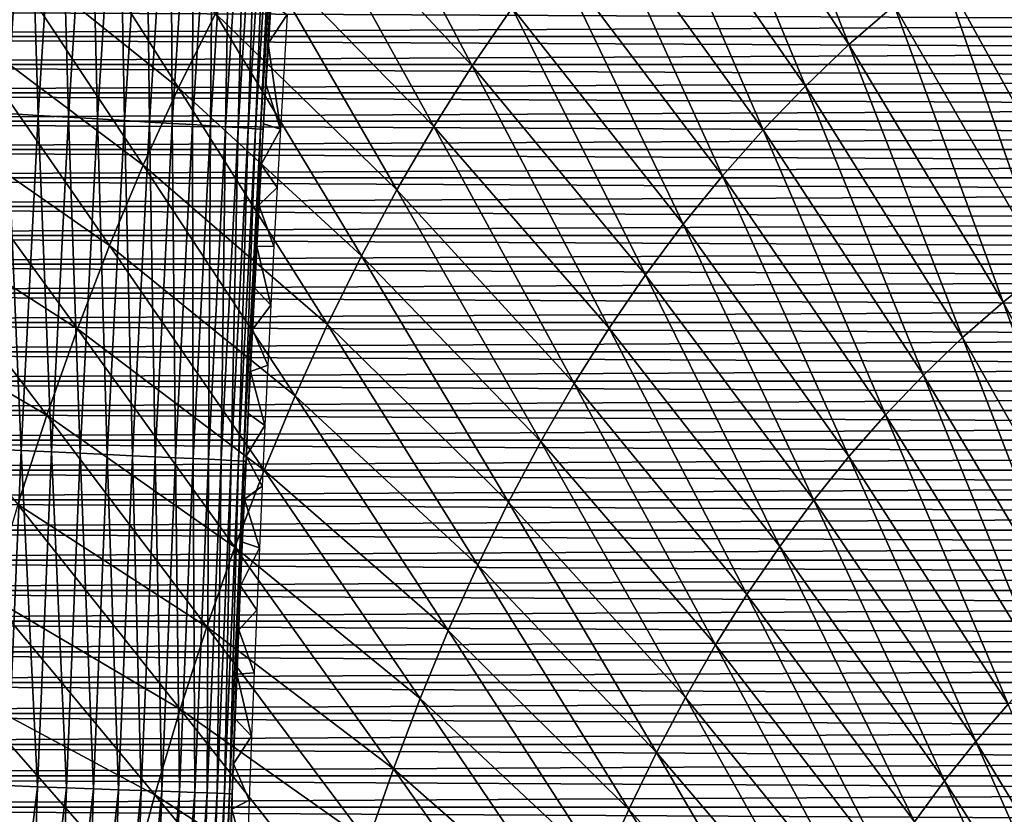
# Model space of a CAD drawing. Header units: millimetres. Extents: x -300 to 300, y -500 to 500.
# Tile 631 of 656: x -109 to -54, y 129 to 173. Entities that reach past the tile are written whole.
import ezdxf

# ---------------------------------------------------------------- set-up
doc = ezdxf.new("R2010")
doc.units = ezdxf.units.MM
doc.header["$LTSCALE"] = 81.481481
for name, color, linetype in [('10', 7, 'CONTINUOUS'), ('12', 7, 'CONTINUOUS'), ('20', 7, 'CONTINUOUS'), ('5', 7, 'CONTINUOUS'), ('6', 7, 'CONTINUOUS')]:
    doc.layers.add(name, color=color, linetype=linetype)

msp = doc.modelspace()

# ---------------------------------------------------------------- linework, layer by layer
at = {"layer": '10', "color": 7, "linetype": 'CONTINUOUS'}
for points in [[(-95.107, 171.603, 34.674), (-94.974, 173.812, 34.665), (-94.056, 173.228, 16.5), (-95.107, 171.603, 34.674)], [(-94.43, 166.846, 16.5), (-95.107, 171.603, 34.674), (-94.056, 173.228, 16.5), (-94.43, 166.846, 16.5)], [(-95.239, 169.379, 34.681), (-95.107, 171.603, 34.674), (-94.43, 166.846, 16.5), (-95.239, 169.379, 34.681)], [(-95.368, 167.141, 34.688), (-95.239, 169.379, 34.681), (-94.43, 166.846, 16.5), (-95.368, 167.141, 34.688)], [(-95.495, 164.888, 34.694), (-95.368, 167.141, 34.688), (-94.43, 166.846, 16.5), (-95.495, 164.888, 34.694)], [(-94.611, 163.614, 16.5), (-95.495, 164.888, 34.694), (-94.43, 166.846, 16.5), (-94.611, 163.614, 16.5)], [(-95.62, 162.62, 34.7), (-95.495, 164.888, 34.694), (-94.611, 163.614, 16.5), (-95.62, 162.62, 34.7)], [(-94.786, 160.355, 16.5), (-95.62, 162.62, 34.7), (-94.611, 163.614, 16.5), (-94.786, 160.355, 16.5)], [(-95.743, 160.337, 34.705), (-95.62, 162.62, 34.7), (-94.786, 160.355, 16.5), (-95.743, 160.337, 34.705)], [(-94.958, 157.067, 16.5), (-95.743, 160.337, 34.705), (-94.786, 160.355, 16.5), (-94.958, 157.067, 16.5)], [(-95.863, 158.038, 34.709), (-95.743, 160.337, 34.705), (-94.958, 157.067, 16.5), (-95.863, 158.038, 34.709)], [(-95.981, 155.724, 34.713), (-95.863, 158.038, 34.709), (-94.958, 157.067, 16.5), (-95.981, 155.724, 34.713)], [(-95.124, 153.745, 16.5), (-95.981, 155.724, 34.713), (-94.958, 157.067, 16.5), (-95.124, 153.745, 16.5)], [(-96.097, 153.393, 34.716), (-95.981, 155.724, 34.713), (-95.124, 153.745, 16.5), (-96.097, 153.393, 34.716)], [(-96.211, 151.045, 34.719), (-96.097, 153.393, 34.716), (-95.286, 150.39, 16.5), (-96.211, 151.045, 34.719)], [(-95.286, 150.39, 16.5), (-96.097, 153.393, 34.716), (-95.124, 153.745, 16.5), (-95.286, 150.39, 16.5)], [(-96.323, 148.68, 34.721), (-96.211, 151.045, 34.719), (-95.286, 150.39, 16.5), (-96.323, 148.68, 34.721)], [(-95.444, 147.004, 16.5), (-96.323, 148.68, 34.721), (-95.286, 150.39, 16.5), (-95.444, 147.004, 16.5)], [(-96.432, 146.296, 34.723), (-96.323, 148.68, 34.721), (-95.444, 147.004, 16.5), (-96.432, 146.296, 34.723)], [(-95.597, 143.584, 16.5), (-96.432, 146.296, 34.723), (-95.444, 147.004, 16.5), (-95.597, 143.584, 16.5)], [(-96.539, 143.894, 34.724), (-96.432, 146.296, 34.723), (-95.597, 143.584, 16.5), (-96.539, 143.894, 34.724)], [(-96.644, 141.473, 34.725), (-96.539, 143.894, 34.724), (-95.597, 143.584, 16.5), (-96.644, 141.473, 34.725)], [(-95.745, 140.128, 16.5), (-96.644, 141.473, 34.725), (-95.597, 143.584, 16.5), (-95.745, 140.128, 16.5)], [(-96.746, 139.032, 34.725), (-96.644, 141.473, 34.725), (-95.745, 140.128, 16.5), (-96.746, 139.032, 34.725)], [(-95.888, 136.64, 16.5), (-96.746, 139.032, 34.725), (-95.745, 140.128, 16.5), (-95.888, 136.64, 16.5)], [(-96.847, 136.57, 34.725), (-96.746, 139.032, 34.725), (-95.888, 136.64, 16.5), (-96.847, 136.57, 34.725)], [(-96.945, 134.088, 34.724), (-96.847, 136.57, 34.725), (-96.027, 133.117, 16.5), (-96.945, 134.088, 34.724)], [(-96.027, 133.117, 16.5), (-96.847, 136.57, 34.725), (-95.888, 136.64, 16.5), (-96.027, 133.117, 16.5)], [(-97.041, 131.585, 34.723), (-96.945, 134.088, 34.724), (-96.027, 133.117, 16.5), (-97.041, 131.585, 34.723)], [(-96.161, 129.556, 16.5), (-97.041, 131.585, 34.723), (-96.027, 133.117, 16.5), (-96.161, 129.556, 16.5)], [(-97.134, 129.061, 34.722), (-97.041, 131.585, 34.723), (-96.161, 129.556, 16.5), (-97.134, 129.061, 34.722)], [(-96.29, 125.953, 16.5), (-97.134, 129.061, 34.722), (-96.161, 129.556, 16.5), (-96.29, 125.953, 16.5)], [(-97.226, 126.516, 34.72), (-97.134, 129.061, 34.722), (-96.29, 125.953, 16.5), (-97.226, 126.516, 34.72)]]:
    msp.add_3dface(points, dxfattribs=at)
at = {"layer": '12', "color": 7, "linetype": 'CONTINUOUS'}
for points in [[(-108.474, 186.342, 55.911), (-109.637, 167.715, 55.984), (-110.27, 186.469, 56.677), (-108.474, 186.342, 55.911)], [(-107.887, 167.613, 55.068), (-109.637, 167.715, 55.984), (-108.474, 186.342, 55.911), (-107.887, 167.613, 55.068)], [(-106.725, 186.217, 54.995), (-107.887, 167.613, 55.068), (-108.474, 186.342, 55.911), (-106.725, 186.217, 54.995)], [(-106.202, 167.514, 54.008), (-107.887, 167.613, 55.068), (-106.725, 186.217, 54.995), (-106.202, 167.514, 54.008)], [(-105.041, 186.096, 53.935), (-106.202, 167.514, 54.008), (-106.725, 186.217, 54.995), (-105.041, 186.096, 53.935)], [(-104.599, 167.419, 52.811), (-106.202, 167.514, 54.008), (-105.041, 186.096, 53.935), (-104.599, 167.419, 52.811)], [(-103.439, 185.98, 52.738), (-104.599, 167.419, 52.811), (-105.041, 186.096, 53.935), (-103.439, 185.98, 52.738)], [(-103.094, 167.33, 51.487), (-104.599, 167.419, 52.811), (-103.439, 185.98, 52.738), (-103.094, 167.33, 51.487)], [(-101.935, 185.87, 51.414), (-103.094, 167.33, 51.487), (-103.439, 185.98, 52.738), (-101.935, 185.87, 51.414)], [(-101.703, 167.247, 50.049), (-103.094, 167.33, 51.487), (-101.935, 185.87, 51.414), (-101.703, 167.247, 50.049)], [(-100.544, 185.767, 49.975), (-101.703, 167.247, 50.049), (-101.935, 185.87, 51.414), (-100.544, 185.767, 49.975)], [(-100.437, 167.171, 48.511), (-101.703, 167.247, 50.049), (-100.544, 185.767, 49.975), (-100.437, 167.171, 48.511)], [(-99.278, 185.672, 48.438), (-100.437, 167.171, 48.511), (-100.544, 185.767, 49.975), (-99.278, 185.672, 48.438)], [(-99.305, 167.102, 46.891), (-100.437, 167.171, 48.511), (-99.278, 185.672, 48.438), (-99.305, 167.102, 46.891)], [(-98.148, 185.585, 46.817), (-99.305, 167.102, 46.891), (-99.278, 185.672, 48.438), (-98.148, 185.585, 46.817)], [(-98.315, 167.041, 45.205), (-99.305, 167.102, 46.891), (-98.148, 185.585, 46.817), (-98.315, 167.041, 45.205)], [(-97.159, 185.509, 45.131), (-98.315, 167.041, 45.205), (-98.148, 185.585, 46.817), (-97.159, 185.509, 45.131)], [(-97.471, 166.988, 43.472), (-98.315, 167.041, 45.205), (-97.159, 185.509, 45.131), (-97.471, 166.988, 43.472)], [(-96.315, 185.441, 43.397), (-97.471, 166.988, 43.472), (-97.159, 185.509, 45.131), (-96.315, 185.441, 43.397)], [(-96.774, 166.943, 41.709), (-97.471, 166.988, 43.472), (-96.315, 185.441, 43.397), (-96.774, 166.943, 41.709)], [(-95.618, 185.384, 41.634), (-96.774, 166.943, 41.709), (-96.315, 185.441, 43.397), (-95.618, 185.384, 41.634)], [(-96.221, 166.907, 39.934), (-96.774, 166.943, 41.709), (-95.618, 185.384, 41.634), (-96.221, 166.907, 39.934)], [(-95.067, 185.337, 39.859), (-96.221, 166.907, 39.934), (-95.618, 185.384, 41.634), (-95.067, 185.337, 39.859)], [(-95.81, 166.879, 38.163), (-96.221, 166.907, 39.934), (-95.067, 185.337, 39.859), (-95.81, 166.879, 38.163)], [(-94.656, 185.299, 38.087), (-95.81, 166.879, 38.163), (-95.067, 185.337, 39.859), (-94.656, 185.299, 38.087)], [(-95.533, 166.858, 36.41), (-95.81, 166.879, 38.163), (-94.656, 185.299, 38.087), (-95.533, 166.858, 36.41)], [(-94.38, 185.271, 36.334), (-95.533, 166.858, 36.41), (-94.656, 185.299, 38.087), (-94.38, 185.271, 36.334)], [(-95.384, 166.846, 34.689), (-95.533, 166.858, 36.41), (-94.38, 185.271, 36.334), (-95.384, 166.846, 34.689)], [(-94.231, 185.253, 34.612), (-95.384, 166.846, 34.689), (-94.38, 185.271, 36.334), (-94.231, 185.253, 34.612)], [(-95.365, 167.171, 34.688), (-95.384, 166.846, 34.689), (-94.231, 185.253, 34.612), (-95.365, 167.171, 34.688)], [(-95.178, 170.387, 34.678), (-95.365, 167.171, 34.688), (-94.231, 185.253, 34.612), (-95.178, 170.387, 34.678)], [(-94.987, 173.574, 34.666), (-95.178, 170.387, 34.678), (-94.231, 185.253, 34.612), (-94.987, 173.574, 34.666)], [(-108.842, 148.997, 55.096), (-110.592, 149.079, 56.011), (-109.637, 167.715, 55.984), (-108.842, 148.997, 55.096)], [(-107.887, 167.613, 55.068), (-108.842, 148.997, 55.096), (-109.637, 167.715, 55.984), (-107.887, 167.613, 55.068)], [(-107.156, 148.918, 54.036), (-108.842, 148.997, 55.096), (-107.887, 167.613, 55.068), (-107.156, 148.918, 54.036)], [(-106.202, 167.514, 54.008), (-107.156, 148.918, 54.036), (-107.887, 167.613, 55.068), (-106.202, 167.514, 54.008)], [(-105.553, 148.842, 52.839), (-107.156, 148.918, 54.036), (-106.202, 167.514, 54.008), (-105.553, 148.842, 52.839)], [(-104.599, 167.419, 52.811), (-105.553, 148.842, 52.839), (-106.202, 167.514, 54.008), (-104.599, 167.419, 52.811)], [(-104.049, 148.771, 51.515), (-105.553, 148.842, 52.839), (-104.599, 167.419, 52.811), (-104.049, 148.771, 51.515)], [(-103.094, 167.33, 51.487), (-104.049, 148.771, 51.515), (-104.599, 167.419, 52.811), (-103.094, 167.33, 51.487)], [(-102.657, 148.706, 50.077), (-104.049, 148.771, 51.515), (-103.094, 167.33, 51.487), (-102.657, 148.706, 50.077)], [(-101.703, 167.247, 50.049), (-102.657, 148.706, 50.077), (-103.094, 167.33, 51.487), (-101.703, 167.247, 50.049)], [(-101.39, 148.646, 48.54), (-102.657, 148.706, 50.077), (-101.703, 167.247, 50.049), (-101.39, 148.646, 48.54)], [(-100.437, 167.171, 48.511), (-101.39, 148.646, 48.54), (-101.703, 167.247, 50.049), (-100.437, 167.171, 48.511)], [(-100.259, 148.592, 46.92), (-101.39, 148.646, 48.54), (-100.437, 167.171, 48.511), (-100.259, 148.592, 46.92)], [(-99.305, 167.102, 46.891), (-100.259, 148.592, 46.92), (-100.437, 167.171, 48.511), (-99.305, 167.102, 46.891)], [(-99.269, 148.544, 45.235), (-100.259, 148.592, 46.92), (-99.305, 167.102, 46.891), (-99.269, 148.544, 45.235)], [(-98.315, 167.041, 45.205), (-99.269, 148.544, 45.235), (-99.305, 167.102, 46.891), (-98.315, 167.041, 45.205)], [(-98.424, 148.504, 43.502), (-99.269, 148.544, 45.235), (-98.315, 167.041, 45.205), (-98.424, 148.504, 43.502)], [(-97.471, 166.988, 43.472), (-98.424, 148.504, 43.502), (-98.315, 167.041, 45.205), (-97.471, 166.988, 43.472)], [(-97.726, 148.47, 41.74), (-98.424, 148.504, 43.502), (-97.471, 166.988, 43.472), (-97.726, 148.47, 41.74)], [(-96.774, 166.943, 41.709), (-97.726, 148.47, 41.74), (-97.471, 166.988, 43.472), (-96.774, 166.943, 41.709)], [(-97.173, 148.442, 39.966), (-97.726, 148.47, 41.74), (-96.774, 166.943, 41.709), (-97.173, 148.442, 39.966)], [(-96.221, 166.907, 39.934), (-97.173, 148.442, 39.966), (-96.774, 166.943, 41.709), (-96.221, 166.907, 39.934)], [(-96.761, 148.422, 38.195), (-97.173, 148.442, 39.966), (-96.221, 166.907, 39.934), (-96.761, 148.422, 38.195)], [(-95.81, 166.879, 38.163), (-96.761, 148.422, 38.195), (-96.221, 166.907, 39.934), (-95.81, 166.879, 38.163)], [(-96.484, 148.407, 36.442), (-96.761, 148.422, 38.195), (-95.81, 166.879, 38.163), (-96.484, 148.407, 36.442)], [(-95.533, 166.858, 36.41), (-96.484, 148.407, 36.442), (-95.81, 166.879, 38.163), (-95.533, 166.858, 36.41)], [(-96.335, 148.403, 34.721), (-96.484, 148.407, 36.442), (-95.533, 166.858, 36.41), (-96.335, 148.403, 34.721)], [(-96.23, 150.618, 34.719), (-96.335, 148.403, 34.721), (-95.533, 166.858, 36.41), (-96.23, 150.618, 34.719)], [(-95.725, 160.648, 34.704), (-96.23, 150.618, 34.719), (-95.533, 166.858, 36.41), (-95.725, 160.648, 34.704)], [(-95.384, 166.846, 34.689), (-95.725, 160.648, 34.704), (-95.533, 166.858, 36.41), (-95.384, 166.846, 34.689)], [(-95.547, 163.925, 34.697), (-95.725, 160.648, 34.704), (-95.384, 166.846, 34.689), (-95.547, 163.925, 34.697)], [(-96.067, 153.995, 34.715), (-96.23, 150.618, 34.719), (-95.725, 160.648, 34.704), (-96.067, 153.995, 34.715)], [(-95.898, 157.338, 34.71), (-96.067, 153.995, 34.715), (-95.725, 160.648, 34.704), (-95.898, 157.338, 34.71)], [(-108.842, 148.997, 55.096), (-109.609, 130.372, 55.092), (-110.592, 149.079, 56.011), (-108.842, 148.997, 55.096)], [(-107.924, 130.311, 54.032), (-109.609, 130.372, 55.092), (-108.842, 148.997, 55.096), (-107.924, 130.311, 54.032)], [(-107.156, 148.918, 54.036), (-107.924, 130.311, 54.032), (-108.842, 148.997, 55.096), (-107.156, 148.918, 54.036)], [(-106.321, 130.252, 52.835), (-107.924, 130.311, 54.032), (-107.156, 148.918, 54.036), (-106.321, 130.252, 52.835)], [(-105.553, 148.842, 52.839), (-106.321, 130.252, 52.835), (-107.156, 148.918, 54.036), (-105.553, 148.842, 52.839)], [(-104.817, 130.197, 51.511), (-106.321, 130.252, 52.835), (-105.553, 148.842, 52.839), (-104.817, 130.197, 51.511)], [(-104.049, 148.771, 51.515), (-104.817, 130.197, 51.511), (-105.553, 148.842, 52.839), (-104.049, 148.771, 51.515)], [(-103.425, 130.146, 50.074), (-104.817, 130.197, 51.511), (-104.049, 148.771, 51.515), (-103.425, 130.146, 50.074)], [(-102.657, 148.706, 50.077), (-103.425, 130.146, 50.074), (-104.049, 148.771, 51.515), (-102.657, 148.706, 50.077)], [(-102.159, 130.1, 48.537), (-103.425, 130.146, 50.074), (-102.657, 148.706, 50.077), (-102.159, 130.1, 48.537)], [(-101.39, 148.646, 48.54), (-102.159, 130.1, 48.537), (-102.657, 148.706, 50.077), (-101.39, 148.646, 48.54)], [(-101.027, 130.059, 46.918), (-102.159, 130.1, 48.537), (-101.39, 148.646, 48.54), (-101.027, 130.059, 46.918)], [(-100.259, 148.592, 46.92), (-101.027, 130.059, 46.918), (-101.39, 148.646, 48.54), (-100.259, 148.592, 46.92)], [(-100.037, 130.023, 45.233), (-101.027, 130.059, 46.918), (-100.259, 148.592, 46.92), (-100.037, 130.023, 45.233)], [(-99.269, 148.544, 45.235), (-100.037, 130.023, 45.233), (-100.259, 148.592, 46.92), (-99.269, 148.544, 45.235)], [(-99.193, 129.992, 43.501), (-100.037, 130.023, 45.233), (-99.269, 148.544, 45.235), (-99.193, 129.992, 43.501)], [(-98.424, 148.504, 43.502), (-99.193, 129.992, 43.501), (-99.269, 148.544, 45.235), (-98.424, 148.504, 43.502)], [(-98.495, 129.967, 41.739), (-99.193, 129.992, 43.501), (-98.424, 148.504, 43.502), (-98.495, 129.967, 41.739)], [(-97.726, 148.47, 41.74), (-98.495, 129.967, 41.739), (-98.424, 148.504, 43.502), (-97.726, 148.47, 41.74)], [(-97.942, 129.948, 39.965), (-98.495, 129.967, 41.739), (-97.726, 148.47, 41.74), (-97.942, 129.948, 39.965)], [(-97.173, 148.442, 39.966), (-97.942, 129.948, 39.965), (-97.726, 148.47, 41.74), (-97.173, 148.442, 39.966)], [(-97.53, 129.933, 38.195), (-97.942, 129.948, 39.965), (-97.173, 148.442, 39.966), (-97.53, 129.933, 38.195)], [(-96.761, 148.422, 38.195), (-97.53, 129.933, 38.195), (-97.173, 148.442, 39.966), (-96.761, 148.422, 38.195)], [(-97.253, 129.924, 36.443), (-97.53, 129.933, 38.195), (-96.761, 148.422, 38.195), (-97.253, 129.924, 36.443)], [(-96.484, 148.407, 36.442), (-97.253, 129.924, 36.443), (-96.761, 148.422, 38.195), (-96.484, 148.407, 36.442)], [(-97.103, 129.92, 34.723), (-97.253, 129.924, 36.443), (-96.484, 148.407, 36.442), (-97.103, 129.92, 34.723)], [(-96.98, 133.172, 34.724), (-97.103, 129.92, 34.723), (-96.484, 148.407, 36.442), (-96.98, 133.172, 34.724)], [(-96.839, 136.741, 34.725), (-96.98, 133.172, 34.724), (-96.484, 148.407, 36.442), (-96.839, 136.741, 34.725)], [(-96.694, 140.268, 34.725), (-96.839, 136.741, 34.725), (-96.484, 148.407, 36.442), (-96.694, 140.268, 34.725)], [(-96.544, 143.756, 34.724), (-96.694, 140.268, 34.725), (-96.484, 148.407, 36.442), (-96.544, 143.756, 34.724)], [(-96.39, 147.205, 34.722), (-96.544, 143.756, 34.724), (-96.484, 148.407, 36.442), (-96.39, 147.205, 34.722)], [(-96.335, 148.403, 34.721), (-96.39, 147.205, 34.722), (-96.484, 148.407, 36.442), (-96.335, 148.403, 34.721)], [(-107.924, 130.311, 54.032), (-110.208, 111.742, 55.07), (-109.609, 130.372, 55.092), (-107.924, 130.311, 54.032)], [(-108.523, 111.696, 54.01), (-110.208, 111.742, 55.07), (-107.924, 130.311, 54.032), (-108.523, 111.696, 54.01)], [(-106.321, 130.252, 52.835), (-108.523, 111.696, 54.01), (-107.924, 130.311, 54.032), (-106.321, 130.252, 52.835)], [(-106.921, 111.651, 52.813), (-108.523, 111.696, 54.01), (-106.321, 130.252, 52.835), (-106.921, 111.651, 52.813)], [(-104.817, 130.197, 51.511), (-106.921, 111.651, 52.813), (-106.321, 130.252, 52.835), (-104.817, 130.197, 51.511)], [(-105.417, 111.61, 51.49), (-106.921, 111.651, 52.813), (-104.817, 130.197, 51.511), (-105.417, 111.61, 51.49)], [(-103.425, 130.146, 50.074), (-105.417, 111.61, 51.49), (-104.817, 130.197, 51.511), (-103.425, 130.146, 50.074)], [(-104.026, 111.572, 50.052), (-105.417, 111.61, 51.49), (-103.425, 130.146, 50.074), (-104.026, 111.572, 50.052)], [(-102.159, 130.1, 48.537), (-104.026, 111.572, 50.052), (-103.425, 130.146, 50.074), (-102.159, 130.1, 48.537)], [(-102.76, 111.538, 48.516), (-104.026, 111.572, 50.052), (-102.159, 130.1, 48.537), (-102.76, 111.538, 48.516)], [(-101.027, 130.059, 46.918), (-102.76, 111.538, 48.516), (-102.159, 130.1, 48.537), (-101.027, 130.059, 46.918)], [(-101.629, 111.507, 46.897), (-102.76, 111.538, 48.516), (-101.027, 130.059, 46.918), (-101.629, 111.507, 46.897)], [(-100.037, 130.023, 45.233), (-101.629, 111.507, 46.897), (-101.027, 130.059, 46.918), (-100.037, 130.023, 45.233)], [(-100.639, 111.481, 45.212), (-101.629, 111.507, 46.897), (-100.037, 130.023, 45.233), (-100.639, 111.481, 45.212)], [(-99.193, 129.992, 43.501), (-100.639, 111.481, 45.212), (-100.037, 130.023, 45.233), (-99.193, 129.992, 43.501)], [(-99.795, 111.459, 43.481), (-100.639, 111.481, 45.212), (-99.193, 129.992, 43.501), (-99.795, 111.459, 43.481)], [(-98.495, 129.967, 41.739), (-99.795, 111.459, 43.481), (-99.193, 129.992, 43.501), (-98.495, 129.967, 41.739)], [(-99.097, 111.441, 41.72), (-99.795, 111.459, 43.481), (-98.495, 129.967, 41.739), (-99.097, 111.441, 41.72)], [(-97.942, 129.948, 39.965), (-99.097, 111.441, 41.72), (-98.495, 129.967, 41.739), (-97.942, 129.948, 39.965)], [(-98.545, 111.427, 39.946), (-99.097, 111.441, 41.72), (-97.942, 129.948, 39.965), (-98.545, 111.427, 39.946)], [(-97.53, 129.933, 38.195), (-98.545, 111.427, 39.946), (-97.942, 129.948, 39.965), (-97.53, 129.933, 38.195)], [(-98.133, 111.418, 38.177), (-98.545, 111.427, 39.946), (-97.53, 129.933, 38.195), (-98.133, 111.418, 38.177)], [(-97.253, 129.924, 36.443), (-98.133, 111.418, 38.177), (-97.53, 129.933, 38.195), (-97.253, 129.924, 36.443)], [(-97.856, 111.412, 36.425), (-98.133, 111.418, 38.177), (-97.253, 129.924, 36.443), (-97.856, 111.412, 36.425)], [(-97.103, 129.92, 34.723), (-97.856, 111.412, 36.425), (-97.253, 129.924, 36.443), (-97.103, 129.92, 34.723)], [(-97.103, 129.92, 34.723), (-97.116, 129.561, 34.722), (-97.856, 111.412, 36.425), (-97.103, 129.92, 34.723)], [(-97.247, 125.906, 34.72), (-97.856, 111.412, 36.425), (-97.116, 129.561, 34.722), (-97.247, 125.906, 34.72)]]:
    msp.add_3dface(points, dxfattribs=at)
at = {"layer": '20', "color": 7, "linetype": 'CONTINUOUS'}
for points in [[(-71.78, 185.043, 75.956), (-62.827, 171.548, 76.334), (-69.113, 187.55, 76.025), (-71.78, 185.043, 75.956)], [(-62.827, 171.548, 76.334), (-60.319, 173.719, 76.392), (-69.113, 187.55, 76.025), (-62.827, 171.548, 76.334)], [(-74.356, 182.396, 75.885), (-65.251, 169.248, 76.275), (-71.78, 185.043, 75.956), (-74.356, 182.396, 75.885)], [(-65.251, 169.248, 76.275), (-62.827, 171.548, 76.334), (-71.78, 185.043, 75.956), (-65.251, 169.248, 76.275)], [(-93.663, 181.049, 75.052), (-83.771, 170.372, 75.59), (-91.335, 184.694, 75.138), (-93.663, 181.049, 75.052)], [(-83.771, 170.372, 75.59), (-81.549, 173.595, 75.665), (-91.335, 184.694, 75.138), (-83.771, 170.372, 75.59)], [(-76.842, 179.606, 75.812), (-67.594, 166.821, 76.214), (-74.356, 182.396, 75.885), (-76.842, 179.606, 75.812)], [(-67.594, 166.821, 76.214), (-65.251, 169.248, 76.275), (-74.356, 182.396, 75.885), (-67.594, 166.821, 76.214)], [(-110.428, 177.435, 74.108), (-100.094, 169.143, 74.79), (-108.306, 182.05, 74.206), (-110.428, 177.435, 74.108)], [(-100.094, 169.143, 74.79), (-98.042, 173.275, 74.877), (-108.306, 182.05, 74.206), (-100.094, 169.143, 74.79)], [(-95.899, 177.243, 74.965), (-85.907, 167.002, 75.514), (-93.663, 181.049, 75.052), (-95.899, 177.243, 74.965)], [(-85.907, 167.002, 75.514), (-83.771, 170.372, 75.59), (-93.663, 181.049, 75.052), (-85.907, 167.002, 75.514)], [(-79.24, 176.673, 75.739), (-69.854, 164.263, 76.152), (-76.842, 179.606, 75.812), (-79.24, 176.673, 75.739)], [(-69.854, 164.263, 76.152), (-67.594, 166.821, 76.214), (-76.842, 179.606, 75.812), (-69.854, 164.263, 76.152)], [(-55.051, 177.683, 76.503), (-47.03, 162.471, 76.759), (-52.288, 179.477, 76.555), (-55.051, 177.683, 76.503)], [(-112.453, 172.641, 74.011), (-102.056, 164.847, 74.704), (-110.428, 177.435, 74.108), (-112.453, 172.641, 74.011)], [(-102.056, 164.847, 74.704), (-100.094, 169.143, 74.79), (-110.428, 177.435, 74.108), (-102.056, 164.847, 74.704)], [(-57.727, 175.764, 76.448), (-49.514, 160.842, 76.715), (-55.051, 177.683, 76.503), (-57.727, 175.764, 76.448)], [(-49.514, 160.842, 76.715), (-47.03, 162.471, 76.759), (-55.051, 177.683, 76.503), (-49.514, 160.842, 76.715)], [(-98.042, 173.275, 74.877), (-87.958, 163.484, 75.439), (-95.899, 177.243, 74.965), (-98.042, 173.275, 74.877)], [(-87.958, 163.484, 75.439), (-85.907, 167.002, 75.514), (-95.899, 177.243, 74.965), (-87.958, 163.484, 75.439)], [(-81.549, 173.595, 75.665), (-72.033, 161.574, 76.09), (-79.24, 176.673, 75.739), (-81.549, 173.595, 75.665)], [(-72.033, 161.574, 76.09), (-69.854, 164.263, 76.152), (-79.24, 176.673, 75.739), (-72.033, 161.574, 76.09)], [(-60.319, 173.719, 76.392), (-51.922, 159.1, 76.67), (-57.727, 175.764, 76.448), (-60.319, 173.719, 76.392)], [(-51.922, 159.1, 76.67), (-49.514, 160.842, 76.715), (-57.727, 175.764, 76.448), (-51.922, 159.1, 76.67)], [(-83.771, 170.372, 75.59), (-74.133, 158.753, 76.026), (-81.549, 173.595, 75.665), (-83.771, 170.372, 75.59)], [(-74.133, 158.753, 76.026), (-72.033, 161.574, 76.09), (-81.549, 173.595, 75.665), (-74.133, 158.753, 76.026)], [(-62.827, 171.548, 76.334), (-54.253, 157.244, 76.623), (-60.319, 173.719, 76.392), (-62.827, 171.548, 76.334)], [(-54.253, 157.244, 76.623), (-51.922, 159.1, 76.67), (-60.319, 173.719, 76.392), (-54.253, 157.244, 76.623)], [(-100.094, 169.143, 74.79), (-89.924, 159.817, 75.363), (-98.042, 173.275, 74.877), (-100.094, 169.143, 74.79)], [(-89.924, 159.817, 75.363), (-87.958, 163.484, 75.439), (-98.042, 173.275, 74.877), (-89.924, 159.817, 75.363)], [(-114.383, 167.667, 73.914), (-103.929, 160.385, 74.618), (-112.453, 172.641, 74.011), (-114.383, 167.667, 73.914)], [(-103.929, 160.385, 74.618), (-102.056, 164.847, 74.704), (-112.453, 172.641, 74.011), (-103.929, 160.385, 74.618)], [(-65.251, 169.248, 76.275), (-56.508, 155.274, 76.574), (-62.827, 171.548, 76.334), (-65.251, 169.248, 76.275)], [(-56.508, 155.274, 76.574), (-54.253, 157.244, 76.623), (-62.827, 171.548, 76.334), (-56.508, 155.274, 76.574)], [(-85.907, 167.002, 75.514), (-76.153, 155.799, 75.962), (-83.771, 170.372, 75.59), (-85.907, 167.002, 75.514)], [(-76.153, 155.799, 75.962), (-74.133, 158.753, 76.026), (-83.771, 170.372, 75.59), (-76.153, 155.799, 75.962)], [(-102.056, 164.847, 74.704), (-91.807, 155.999, 75.287), (-100.094, 169.143, 74.79), (-102.056, 164.847, 74.704)], [(-91.807, 155.999, 75.287), (-89.924, 159.817, 75.363), (-100.094, 169.143, 74.79), (-91.807, 155.999, 75.287)], [(-67.594, 166.821, 76.214), (-58.689, 153.188, 76.524), (-65.251, 169.248, 76.275), (-67.594, 166.821, 76.214)], [(-58.689, 153.188, 76.524), (-56.508, 155.274, 76.574), (-65.251, 169.248, 76.275), (-58.689, 153.188, 76.524)], [(-116.219, 162.51, 73.819), (-105.714, 155.756, 74.532), (-114.383, 167.667, 73.914), (-116.219, 162.51, 73.819)], [(-105.714, 155.756, 74.532), (-103.929, 160.385, 74.618), (-114.383, 167.667, 73.914), (-105.714, 155.756, 74.532)], [(-87.958, 163.484, 75.439), (-78.095, 152.711, 75.898), (-85.907, 167.002, 75.514), (-87.958, 163.484, 75.439)], [(-78.095, 152.711, 75.898), (-76.153, 155.799, 75.962), (-85.907, 167.002, 75.514), (-78.095, 152.711, 75.898)], [(-69.854, 164.263, 76.152), (-60.795, 150.985, 76.474), (-67.594, 166.821, 76.214), (-69.854, 164.263, 76.152)], [(-60.795, 150.985, 76.474), (-58.689, 153.188, 76.524), (-67.594, 166.821, 76.214), (-60.795, 150.985, 76.474)], [(-103.929, 160.385, 74.618), (-93.608, 152.03, 75.212), (-102.056, 164.847, 74.704), (-103.929, 160.385, 74.618)], [(-93.608, 152.03, 75.212), (-91.807, 155.999, 75.287), (-102.056, 164.847, 74.704), (-93.608, 152.03, 75.212)], [(-72.033, 161.574, 76.09), (-62.828, 148.664, 76.422), (-69.854, 164.263, 76.152), (-72.033, 161.574, 76.09)], [(-62.828, 148.664, 76.422), (-60.795, 150.985, 76.474), (-69.854, 164.263, 76.152), (-62.828, 148.664, 76.422)], [(-89.924, 159.817, 75.363), (-79.96, 149.488, 75.833), (-87.958, 163.484, 75.439), (-89.924, 159.817, 75.363)], [(-79.96, 149.488, 75.833), (-78.095, 152.711, 75.898), (-87.958, 163.484, 75.439), (-79.96, 149.488, 75.833)], [(-117.962, 157.17, 73.725), (-107.412, 150.958, 74.448), (-116.219, 162.51, 73.819), (-117.962, 157.17, 73.725)], [(-107.412, 150.958, 74.448), (-105.714, 155.756, 74.532), (-116.219, 162.51, 73.819), (-107.412, 150.958, 74.448)], [(-74.133, 158.753, 76.026), (-64.788, 146.226, 76.37), (-72.033, 161.574, 76.09), (-74.133, 158.753, 76.026)], [(-64.788, 146.226, 76.37), (-62.828, 148.664, 76.422), (-72.033, 161.574, 76.09), (-64.788, 146.226, 76.37)], [(-105.714, 155.756, 74.532), (-95.326, 147.908, 75.137), (-103.929, 160.385, 74.618), (-105.714, 155.756, 74.532)], [(-95.326, 147.908, 75.137), (-93.608, 152.03, 75.212), (-103.929, 160.385, 74.618), (-95.326, 147.908, 75.137)], [(-91.807, 155.999, 75.287), (-81.748, 146.128, 75.768), (-89.924, 159.817, 75.363), (-91.807, 155.999, 75.287)], [(-81.748, 146.128, 75.768), (-79.96, 149.488, 75.833), (-89.924, 159.817, 75.363), (-81.748, 146.128, 75.768)], [(-76.153, 155.799, 75.962), (-66.677, 143.667, 76.316), (-74.133, 158.753, 76.026), (-76.153, 155.799, 75.962)], [(-66.677, 143.667, 76.316), (-64.788, 146.226, 76.37), (-74.133, 158.753, 76.026), (-66.677, 143.667, 76.316)], [(-54.253, 157.244, 76.623), (-46.095, 142.173, 76.831), (-51.922, 159.1, 76.67), (-54.253, 157.244, 76.623)], [(-109.024, 145.989, 74.365), (-107.412, 150.958, 74.448), (-117.962, 157.17, 73.725), (-109.024, 145.989, 74.365)], [(-56.508, 155.274, 76.574), (-48.165, 140.51, 76.793), (-54.253, 157.244, 76.623), (-56.508, 155.274, 76.574)], [(-48.165, 140.51, 76.793), (-46.095, 142.173, 76.831), (-54.253, 157.244, 76.623), (-48.165, 140.51, 76.793)], [(-93.608, 152.03, 75.212), (-83.459, 142.631, 75.703), (-91.807, 155.999, 75.287), (-93.608, 152.03, 75.212)], [(-83.459, 142.631, 75.703), (-81.748, 146.128, 75.768), (-91.807, 155.999, 75.287), (-83.459, 142.631, 75.703)], [(-107.412, 150.958, 74.448), (-96.964, 143.631, 75.062), (-105.714, 155.756, 74.532), (-107.412, 150.958, 74.448)], [(-96.964, 143.631, 75.062), (-95.326, 147.908, 75.137), (-105.714, 155.756, 74.532), (-96.964, 143.631, 75.062)], [(-78.095, 152.711, 75.898), (-68.494, 140.989, 76.263), (-76.153, 155.799, 75.962), (-78.095, 152.711, 75.898)], [(-68.494, 140.989, 76.263), (-66.677, 143.667, 76.316), (-76.153, 155.799, 75.962), (-68.494, 140.989, 76.263)], [(-58.689, 153.188, 76.524), (-50.167, 138.745, 76.753), (-56.508, 155.274, 76.574), (-58.689, 153.188, 76.524)], [(-50.167, 138.745, 76.753), (-48.165, 140.51, 76.793), (-56.508, 155.274, 76.574), (-50.167, 138.745, 76.753)], [(-79.96, 149.488, 75.833), (-70.24, 138.189, 76.209), (-78.095, 152.711, 75.898), (-79.96, 149.488, 75.833)], [(-70.24, 138.189, 76.209), (-68.494, 140.989, 76.263), (-78.095, 152.711, 75.898), (-70.24, 138.189, 76.209)], [(-60.795, 150.985, 76.474), (-52.102, 136.877, 76.713), (-58.689, 153.188, 76.524), (-60.795, 150.985, 76.474)], [(-52.102, 136.877, 76.713), (-50.167, 138.745, 76.753), (-58.689, 153.188, 76.524), (-52.102, 136.877, 76.713)], [(-95.326, 147.908, 75.137), (-85.096, 138.996, 75.639), (-93.608, 152.03, 75.212), (-95.326, 147.908, 75.137)], [(-85.096, 138.996, 75.639), (-83.459, 142.631, 75.703), (-93.608, 152.03, 75.212), (-85.096, 138.996, 75.639)], [(-109.024, 145.989, 74.365), (-98.522, 139.2, 74.989), (-107.412, 150.958, 74.448), (-109.024, 145.989, 74.365)], [(-98.522, 139.2, 74.989), (-96.964, 143.631, 75.062), (-107.412, 150.958, 74.448), (-98.522, 139.2, 74.989)], [(-62.828, 148.664, 76.422), (-53.972, 134.904, 76.671), (-60.795, 150.985, 76.474), (-62.828, 148.664, 76.422)], [(-53.972, 134.904, 76.671), (-52.102, 136.877, 76.713), (-60.795, 150.985, 76.474), (-53.972, 134.904, 76.671)], [(-81.748, 146.128, 75.768), (-71.917, 135.266, 76.155), (-79.96, 149.488, 75.833), (-81.748, 146.128, 75.768)], [(-71.917, 135.266, 76.155), (-70.24, 138.189, 76.209), (-79.96, 149.488, 75.833), (-71.917, 135.266, 76.155)], [(-64.788, 146.226, 76.37), (-55.776, 132.826, 76.629), (-62.828, 148.664, 76.422), (-64.788, 146.226, 76.37)], [(-55.776, 132.826, 76.629), (-53.972, 134.904, 76.671), (-62.828, 148.664, 76.422), (-55.776, 132.826, 76.629)], [(-96.964, 143.631, 75.062), (-86.659, 135.221, 75.575), (-95.326, 147.908, 75.137), (-96.964, 143.631, 75.062)], [(-86.659, 135.221, 75.575), (-85.096, 138.996, 75.639), (-95.326, 147.908, 75.137), (-86.659, 135.221, 75.575)], [(-83.459, 142.631, 75.703), (-73.525, 132.221, 76.1), (-81.748, 146.128, 75.768), (-83.459, 142.631, 75.703)], [(-73.525, 132.221, 76.1), (-71.917, 135.266, 76.155), (-81.748, 146.128, 75.768), (-73.525, 132.221, 76.1)], [(-66.677, 143.667, 76.316), (-57.516, 130.643, 76.586), (-64.788, 146.226, 76.37), (-66.677, 143.667, 76.316)], [(-57.516, 130.643, 76.586), (-55.776, 132.826, 76.629), (-64.788, 146.226, 76.37), (-57.516, 130.643, 76.586)], [(-110.55, 140.85, 74.283), (-100.001, 134.612, 74.917), (-109.024, 145.989, 74.365), (-110.55, 140.85, 74.283)], [(-100.001, 134.612, 74.917), (-98.522, 139.2, 74.989), (-109.024, 145.989, 74.365), (-100.001, 134.612, 74.917)], [(-98.522, 139.2, 74.989), (-88.148, 131.305, 75.511), (-96.964, 143.631, 75.062), (-98.522, 139.2, 74.989)], [(-88.148, 131.305, 75.511), (-86.659, 135.221, 75.575), (-96.964, 143.631, 75.062), (-88.148, 131.305, 75.511)], [(-68.494, 140.989, 76.263), (-59.192, 128.353, 76.543), (-66.677, 143.667, 76.316), (-68.494, 140.989, 76.263)], [(-59.192, 128.353, 76.543), (-57.516, 130.643, 76.586), (-66.677, 143.667, 76.316), (-59.192, 128.353, 76.543)], [(-85.096, 138.996, 75.639), (-75.064, 129.052, 76.046), (-83.459, 142.631, 75.703), (-85.096, 138.996, 75.639)], [(-75.064, 129.052, 76.046), (-73.525, 132.221, 76.1), (-83.459, 142.631, 75.703), (-75.064, 129.052, 76.046)], [(-111.993, 135.537, 74.204), (-101.402, 129.866, 74.846), (-110.55, 140.85, 74.283), (-111.993, 135.537, 74.204)], [(-101.402, 129.866, 74.846), (-100.001, 134.612, 74.917), (-110.55, 140.85, 74.283), (-101.402, 129.866, 74.846)], [(-70.24, 138.189, 76.209), (-60.805, 125.955, 76.499), (-68.494, 140.989, 76.263), (-70.24, 138.189, 76.209)], [(-60.805, 125.955, 76.499), (-59.192, 128.353, 76.543), (-68.494, 140.989, 76.263), (-60.805, 125.955, 76.499)], [(-100.001, 134.612, 74.917), (-89.564, 127.248, 75.449), (-98.522, 139.2, 74.989), (-100.001, 134.612, 74.917)], [(-89.564, 127.248, 75.449), (-88.148, 131.305, 75.511), (-98.522, 139.2, 74.989), (-89.564, 127.248, 75.449)], [(-86.659, 135.221, 75.575), (-76.536, 125.757, 75.992), (-85.096, 138.996, 75.639), (-86.659, 135.221, 75.575)], [(-76.536, 125.757, 75.992), (-75.064, 129.052, 76.046), (-85.096, 138.996, 75.639), (-76.536, 125.757, 75.992)], [(-71.917, 135.266, 76.155), (-62.355, 123.449, 76.455), (-70.24, 138.189, 76.209), (-71.917, 135.266, 76.155)], [(-62.355, 123.449, 76.455), (-60.805, 125.955, 76.499), (-70.24, 138.189, 76.209), (-62.355, 123.449, 76.455)], [(-113.352, 130.051, 74.126), (-102.726, 124.962, 74.777), (-111.993, 135.537, 74.204), (-113.352, 130.051, 74.126)], [(-102.726, 124.962, 74.777), (-101.402, 129.866, 74.846), (-111.993, 135.537, 74.204), (-102.726, 124.962, 74.777)], [(-88.148, 131.305, 75.511), (-77.942, 122.336, 75.939), (-86.659, 135.221, 75.575), (-88.148, 131.305, 75.511)], [(-77.942, 122.336, 75.939), (-76.536, 125.757, 75.992), (-86.659, 135.221, 75.575), (-77.942, 122.336, 75.939)], [(-73.525, 132.221, 76.1), (-63.843, 120.834, 76.411), (-71.917, 135.266, 76.155), (-73.525, 132.221, 76.1)], [(-63.843, 120.834, 76.411), (-62.355, 123.449, 76.455), (-71.917, 135.266, 76.155), (-63.843, 120.834, 76.411)], [(-55.776, 132.826, 76.629), (-47.134, 118.594, 76.815), (-53.972, 134.904, 76.671), (-55.776, 132.826, 76.629)], [(-101.402, 129.866, 74.846), (-90.909, 123.048, 75.387), (-100.001, 134.612, 74.917), (-101.402, 129.866, 74.846)], [(-90.909, 123.048, 75.387), (-89.564, 127.248, 75.449), (-100.001, 134.612, 74.917), (-90.909, 123.048, 75.387)], [(-57.516, 130.643, 76.586), (-48.709, 116.764, 76.782), (-55.776, 132.826, 76.629), (-57.516, 130.643, 76.586)], [(-48.709, 116.764, 76.782), (-47.134, 118.594, 76.815), (-55.776, 132.826, 76.629), (-48.709, 116.764, 76.782)], [(-75.064, 129.052, 76.046), (-65.27, 118.109, 76.367), (-73.525, 132.221, 76.1), (-75.064, 129.052, 76.046)], [(-65.27, 118.109, 76.367), (-63.843, 120.834, 76.411), (-73.525, 132.221, 76.1), (-65.27, 118.109, 76.367)], [(-89.564, 127.248, 75.449), (-79.281, 118.789, 75.886), (-88.148, 131.305, 75.511), (-89.564, 127.248, 75.449)], [(-79.281, 118.789, 75.886), (-77.942, 122.336, 75.939), (-88.148, 131.305, 75.511), (-79.281, 118.789, 75.886)], [(-59.192, 128.353, 76.543), (-50.228, 114.841, 76.748), (-57.516, 130.643, 76.586), (-59.192, 128.353, 76.543)], [(-50.228, 114.841, 76.748), (-48.709, 116.764, 76.782), (-57.516, 130.643, 76.586), (-50.228, 114.841, 76.748)], [(-114.63, 124.389, 74.05), (-103.973, 119.897, 74.709), (-113.352, 130.051, 74.126), (-114.63, 124.389, 74.05)], [(-103.973, 119.897, 74.709), (-102.726, 124.962, 74.777), (-113.352, 130.051, 74.126), (-103.973, 119.897, 74.709)], [(-102.726, 124.962, 74.777), (-92.183, 118.705, 75.326), (-101.402, 129.866, 74.846), (-102.726, 124.962, 74.777)], [(-92.183, 118.705, 75.326), (-90.909, 123.048, 75.387), (-101.402, 129.866, 74.846), (-92.183, 118.705, 75.326)], [(-76.536, 125.757, 75.992), (-66.636, 115.273, 76.323), (-75.064, 129.052, 76.046), (-76.536, 125.757, 75.992)], [(-66.636, 115.273, 76.323), (-65.27, 118.109, 76.367), (-75.064, 129.052, 76.046), (-66.636, 115.273, 76.323)]]:
    msp.add_3dface(points, dxfattribs=at)
at = {"layer": '5', "color": 7, "linetype": 'CONTINUOUS'}
for points in [[(159.241, 172.008, 11), (-159.241, 172.007, 11), (-159.151, 173.563, 11), (159.241, 172.008, 11)], [(159.151, 173.564, 11), (159.241, 172.008, 11), (-159.151, 173.563, 11), (159.151, 173.564, 11)], [(159.331, 170.446, 11), (-159.331, 170.446, 11), (-159.241, 172.007, 11), (159.331, 170.446, 11)], [(159.241, 172.008, 11), (159.331, 170.446, 11), (-159.241, 172.007, 11), (159.241, 172.008, 11)], [(159.419, 168.878, 11), (-159.419, 168.878, 11), (-159.331, 170.446, 11), (159.419, 168.878, 11)], [(159.331, 170.446, 11), (159.419, 168.878, 11), (-159.331, 170.446, 11), (159.331, 170.446, 11)], [(159.506, 167.305, 11), (-159.506, 167.304, 11), (-159.419, 168.878, 11), (159.506, 167.305, 11)], [(159.419, 168.878, 11), (159.506, 167.305, 11), (-159.419, 168.878, 11), (159.419, 168.878, 11)], [(159.592, 165.725, 11), (-159.592, 165.724, 11), (-159.506, 167.304, 11), (159.592, 165.725, 11)], [(159.506, 167.305, 11), (159.592, 165.725, 11), (-159.506, 167.304, 11), (159.506, 167.305, 11)], [(159.677, 164.139, 11), (-159.677, 164.138, 11), (-159.592, 165.724, 11), (159.677, 164.139, 11)], [(159.592, 165.725, 11), (159.677, 164.139, 11), (-159.592, 165.724, 11), (159.592, 165.725, 11)], [(159.761, 162.546, 11), (-159.761, 162.546, 11), (-159.677, 164.138, 11), (159.761, 162.546, 11)], [(159.677, 164.139, 11), (159.761, 162.546, 11), (-159.677, 164.138, 11), (159.677, 164.139, 11)], [(159.844, 160.947, 11), (-159.844, 160.947, 11), (-159.761, 162.546, 11), (159.844, 160.947, 11)], [(159.761, 162.546, 11), (159.844, 160.947, 11), (-159.761, 162.546, 11), (159.761, 162.546, 11)], [(159.926, 159.342, 11), (-159.926, 159.341, 11), (-159.844, 160.947, 11), (159.926, 159.342, 11)], [(159.844, 160.947, 11), (159.926, 159.342, 11), (-159.844, 160.947, 11), (159.844, 160.947, 11)], [(160.007, 157.729, 11), (-160.007, 157.729, 11), (-159.926, 159.341, 11), (160.007, 157.729, 11)], [(159.926, 159.342, 11), (160.007, 157.729, 11), (-159.926, 159.341, 11), (159.926, 159.342, 11)], [(160.086, 156.11, 11), (-160.086, 156.11, 11), (-160.007, 157.729, 11), (160.086, 156.11, 11)], [(160.007, 157.729, 11), (160.086, 156.11, 11), (-160.007, 157.729, 11), (160.007, 157.729, 11)], [(160.165, 154.484, 11), (-160.165, 154.484, 11), (-160.086, 156.11, 11), (160.165, 154.484, 11)], [(160.086, 156.11, 11), (160.165, 154.484, 11), (-160.086, 156.11, 11), (160.086, 156.11, 11)], [(160.243, 152.851, 11), (-160.243, 152.851, 11), (-160.165, 154.484, 11), (160.243, 152.851, 11)], [(160.165, 154.484, 11), (160.243, 152.851, 11), (-160.165, 154.484, 11), (160.165, 154.484, 11)], [(160.319, 151.211, 11), (-160.319, 151.211, 11), (-160.243, 152.851, 11), (160.319, 151.211, 11)], [(160.243, 152.851, 11), (160.319, 151.211, 11), (-160.243, 152.851, 11), (160.243, 152.851, 11)], [(160.395, 149.564, 11), (-160.395, 149.563, 11), (-160.319, 151.211, 11), (160.395, 149.564, 11)], [(160.319, 151.211, 11), (160.395, 149.564, 11), (-160.319, 151.211, 11), (160.319, 151.211, 11)], [(160.469, 147.909, 11), (-160.469, 147.908, 11), (-160.395, 149.563, 11), (160.469, 147.909, 11)], [(160.395, 149.564, 11), (160.469, 147.909, 11), (-160.395, 149.563, 11), (160.395, 149.564, 11)], [(160.542, 146.246, 11), (-160.542, 146.246, 11), (-160.469, 147.908, 11), (160.542, 146.246, 11)], [(160.469, 147.909, 11), (160.542, 146.246, 11), (-160.469, 147.908, 11), (160.469, 147.909, 11)], [(160.614, 144.576, 11), (-160.614, 144.576, 11), (-160.542, 146.246, 11), (160.614, 144.576, 11)], [(160.542, 146.246, 11), (160.614, 144.576, 11), (-160.542, 146.246, 11), (160.542, 146.246, 11)], [(160.686, 142.898, 11), (-160.686, 142.898, 11), (-160.614, 144.576, 11), (160.686, 142.898, 11)], [(160.614, 144.576, 11), (160.686, 142.898, 11), (-160.614, 144.576, 11), (160.614, 144.576, 11)], [(160.756, 141.212, 11), (-160.756, 141.212, 11), (-160.686, 142.898, 11), (160.756, 141.212, 11)], [(160.686, 142.898, 11), (160.756, 141.212, 11), (-160.686, 142.898, 11), (160.686, 142.898, 11)], [(160.825, 139.518, 11), (-160.825, 139.517, 11), (-160.756, 141.212, 11), (160.825, 139.518, 11)], [(160.756, 141.212, 11), (160.825, 139.518, 11), (-160.756, 141.212, 11), (160.756, 141.212, 11)], [(160.893, 137.815, 11), (-160.893, 137.815, 11), (-160.825, 139.517, 11), (160.893, 137.815, 11)], [(160.825, 139.518, 11), (160.893, 137.815, 11), (-160.825, 139.517, 11), (160.825, 139.518, 11)], [(160.96, 136.104, 11), (-160.96, 136.104, 11), (-160.893, 137.815, 11), (160.96, 136.104, 11)], [(160.893, 137.815, 11), (160.96, 136.104, 11), (-160.893, 137.815, 11), (160.893, 137.815, 11)], [(161.026, 134.384, 11), (-161.026, 134.384, 11), (-160.96, 136.104, 11), (161.026, 134.384, 11)], [(160.96, 136.104, 11), (161.026, 134.384, 11), (-160.96, 136.104, 11), (160.96, 136.104, 11)], [(161.09, 132.655, 11), (-161.09, 132.655, 11), (-161.026, 134.384, 11), (161.09, 132.655, 11)], [(161.026, 134.384, 11), (161.09, 132.655, 11), (-161.026, 134.384, 11), (161.026, 134.384, 11)], [(161.154, 130.918, 11), (-161.154, 130.917, 11), (-161.09, 132.655, 11), (161.154, 130.918, 11)], [(161.09, 132.655, 11), (161.154, 130.918, 11), (-161.09, 132.655, 11), (161.09, 132.655, 11)], [(161.217, 129.171, 11), (-161.217, 129.17, 11), (-161.154, 130.917, 11), (161.217, 129.171, 11)], [(161.154, 130.918, 11), (161.217, 129.171, 11), (-161.154, 130.917, 11), (161.154, 130.918, 11)], [(161.278, 127.414, 11), (-161.278, 127.414, 11), (-161.217, 129.17, 11), (161.278, 127.414, 11)], [(161.217, 129.171, 11), (161.278, 127.414, 11), (-161.217, 129.17, 11), (161.217, 129.171, 11)]]:
    msp.add_3dface(points, dxfattribs=at)
at = {"layer": '6', "color": 7, "linetype": 'CONTINUOUS'}
for points in [[(159.151, 173.563, 16), (-159.151, 173.564, 16), (-159.241, 172.008, 16), (159.151, 173.563, 16)], [(159.241, 172.007, 16), (159.151, 173.563, 16), (-159.241, 172.008, 16), (159.241, 172.007, 16)], [(159.241, 172.007, 16), (-159.241, 172.008, 16), (-159.331, 170.446, 16), (159.241, 172.007, 16)], [(159.331, 170.446, 16), (159.241, 172.007, 16), (-159.331, 170.446, 16), (159.331, 170.446, 16)], [(159.419, 168.878, 16), (159.331, 170.446, 16), (-159.419, 168.878, 16), (159.419, 168.878, 16)], [(159.331, 170.446, 16), (-159.331, 170.446, 16), (-159.419, 168.878, 16), (159.331, 170.446, 16)], [(159.506, 167.304, 16), (159.419, 168.878, 16), (-159.506, 167.305, 16), (159.506, 167.304, 16)], [(159.419, 168.878, 16), (-159.419, 168.878, 16), (-159.506, 167.305, 16), (159.419, 168.878, 16)], [(159.506, 167.304, 16), (-159.506, 167.305, 16), (-159.592, 165.725, 16), (159.506, 167.304, 16)], [(159.592, 165.724, 16), (159.506, 167.304, 16), (-159.592, 165.725, 16), (159.592, 165.724, 16)], [(159.592, 165.724, 16), (-159.592, 165.725, 16), (-159.677, 164.139, 16), (159.592, 165.724, 16)], [(159.677, 164.138, 16), (159.592, 165.724, 16), (-159.677, 164.139, 16), (159.677, 164.138, 16)], [(159.677, 164.138, 16), (-159.677, 164.139, 16), (-159.761, 162.546, 16), (159.677, 164.138, 16)], [(159.761, 162.546, 16), (159.677, 164.138, 16), (-159.761, 162.546, 16), (159.761, 162.546, 16)], [(159.844, 160.947, 16), (159.761, 162.546, 16), (-159.844, 160.947, 16), (159.844, 160.947, 16)], [(159.761, 162.546, 16), (-159.761, 162.546, 16), (-159.844, 160.947, 16), (159.761, 162.546, 16)], [(159.926, 159.341, 16), (159.844, 160.947, 16), (-159.926, 159.342, 16), (159.926, 159.341, 16)], [(159.844, 160.947, 16), (-159.844, 160.947, 16), (-159.926, 159.342, 16), (159.844, 160.947, 16)], [(159.926, 159.341, 16), (-159.926, 159.342, 16), (-160.007, 157.729, 16), (159.926, 159.341, 16)], [(160.007, 157.729, 16), (159.926, 159.341, 16), (-160.007, 157.729, 16), (160.007, 157.729, 16)], [(160.086, 156.11, 16), (160.007, 157.729, 16), (-160.086, 156.11, 16), (160.086, 156.11, 16)], [(160.007, 157.729, 16), (-160.007, 157.729, 16), (-160.086, 156.11, 16), (160.007, 157.729, 16)], [(160.165, 154.484, 16), (160.086, 156.11, 16), (-160.165, 154.484, 16), (160.165, 154.484, 16)], [(160.086, 156.11, 16), (-160.086, 156.11, 16), (-160.165, 154.484, 16), (160.086, 156.11, 16)], [(160.243, 152.851, 16), (160.165, 154.484, 16), (-160.243, 152.851, 16), (160.243, 152.851, 16)], [(160.165, 154.484, 16), (-160.165, 154.484, 16), (-160.243, 152.851, 16), (160.165, 154.484, 16)], [(160.319, 151.211, 16), (160.243, 152.851, 16), (-160.319, 151.211, 16), (160.319, 151.211, 16)], [(160.243, 152.851, 16), (-160.243, 152.851, 16), (-160.319, 151.211, 16), (160.243, 152.851, 16)], [(160.395, 149.563, 16), (160.319, 151.211, 16), (-160.395, 149.564, 16), (160.395, 149.563, 16)], [(160.319, 151.211, 16), (-160.319, 151.211, 16), (-160.395, 149.564, 16), (160.319, 151.211, 16)], [(160.395, 149.563, 16), (-160.395, 149.564, 16), (-160.469, 147.909, 16), (160.395, 149.563, 16)], [(160.469, 147.908, 16), (160.395, 149.563, 16), (-160.469, 147.909, 16), (160.469, 147.908, 16)], [(160.469, 147.908, 16), (-160.469, 147.909, 16), (-160.542, 146.246, 16), (160.469, 147.908, 16)], [(160.542, 146.246, 16), (160.469, 147.908, 16), (-160.542, 146.246, 16), (160.542, 146.246, 16)], [(160.614, 144.576, 16), (160.542, 146.246, 16), (-160.614, 144.576, 16), (160.614, 144.576, 16)], [(160.542, 146.246, 16), (-160.542, 146.246, 16), (-160.614, 144.576, 16), (160.542, 146.246, 16)], [(160.686, 142.898, 16), (160.614, 144.576, 16), (-160.686, 142.898, 16), (160.686, 142.898, 16)], [(160.614, 144.576, 16), (-160.614, 144.576, 16), (-160.686, 142.898, 16), (160.614, 144.576, 16)], [(160.756, 141.212, 16), (160.686, 142.898, 16), (-160.756, 141.212, 16), (160.756, 141.212, 16)], [(160.686, 142.898, 16), (-160.686, 142.898, 16), (-160.756, 141.212, 16), (160.686, 142.898, 16)], [(160.825, 139.517, 16), (160.756, 141.212, 16), (-160.825, 139.518, 16), (160.825, 139.517, 16)], [(160.756, 141.212, 16), (-160.756, 141.212, 16), (-160.825, 139.518, 16), (160.756, 141.212, 16)], [(160.825, 139.517, 16), (-160.825, 139.518, 16), (-160.893, 137.815, 16), (160.825, 139.517, 16)], [(160.893, 137.815, 16), (160.825, 139.517, 16), (-160.893, 137.815, 16), (160.893, 137.815, 16)], [(160.96, 136.104, 16), (160.893, 137.815, 16), (-160.96, 136.104, 16), (160.96, 136.104, 16)], [(160.893, 137.815, 16), (-160.893, 137.815, 16), (-160.96, 136.104, 16), (160.893, 137.815, 16)], [(161.026, 134.384, 16), (160.96, 136.104, 16), (-161.026, 134.384, 16), (161.026, 134.384, 16)], [(160.96, 136.104, 16), (-160.96, 136.104, 16), (-161.026, 134.384, 16), (160.96, 136.104, 16)], [(161.09, 132.655, 16), (161.026, 134.384, 16), (-161.09, 132.655, 16), (161.09, 132.655, 16)], [(161.026, 134.384, 16), (-161.026, 134.384, 16), (-161.09, 132.655, 16), (161.026, 134.384, 16)], [(161.154, 130.917, 16), (161.09, 132.655, 16), (-161.154, 130.918, 16), (161.154, 130.917, 16)], [(161.09, 132.655, 16), (-161.09, 132.655, 16), (-161.154, 130.918, 16), (161.09, 132.655, 16)], [(161.154, 130.917, 16), (-161.154, 130.918, 16), (-161.217, 129.171, 16), (161.154, 130.917, 16)], [(161.217, 129.17, 16), (161.154, 130.917, 16), (-161.217, 129.171, 16), (161.217, 129.17, 16)], [(161.217, 129.17, 16), (-161.217, 129.171, 16), (-161.278, 127.414, 16), (161.217, 129.17, 16)], [(161.278, 127.414, 16), (161.217, 129.17, 16), (-161.278, 127.414, 16), (161.278, 127.414, 16)]]:
    msp.add_3dface(points, dxfattribs=at)

doc.saveas('drawing.dxf')
